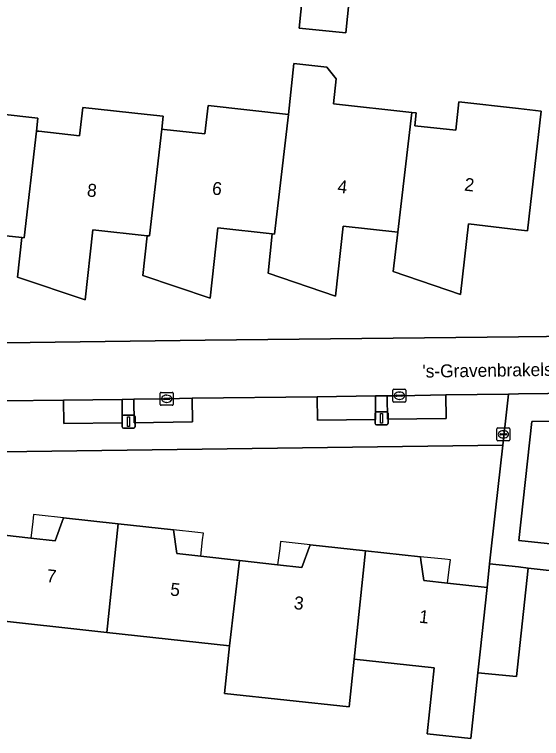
# Model space of a CAD drawing. Extents: x 160732 to 162107, y 387428 to 388479.
# Drawn here: x 161961.1 to 162001.8, y 387881.1 to 387937 of the extents above; entities that cross this region are included whole.
import ezdxf

# ---------------------------------------------------------------- set-up
doc = ezdxf.new("R2010")
doc.units = 0
for name, color, linetype in [('IMGEO_Brandkraan', 7, 'Continuous'), ('IMGEO_Erf', 7, 'Continuous'), ('IMGEO_Groenvoorziening', 7, 'Continuous'), ('IMGEO_Kolk', 7, 'Continuous'), ('IMGEO_Lichtmast', 7, 'Continuous'), ('IMGEO_Openbare_ruimte_label', 7, 'Continuous'), ('IMGEO_Pand', 7, 'Continuous'), ('IMGEO_Pand_nummerreeks', 7, 'Continuous'), ('IMGEO_Pand_overbouw', 7, 'Continuous'), ('IMGEO_Parkeervlak_open', 7, 'Continuous'), ('IMGEO_Rijbaan_lokaal_open', 7, 'Continuous'), ('IMGEO_Voetpad_open', 7, 'Continuous')]:
    doc.layers.add(name, color=color, linetype=linetype)

msp = doc.modelspace()

# ---------------------------------------------------------------- linework, layer by layer
at = {"layer": 'IMGEO_Brandkraan'}
for p, q in [((161998.416, 387905.099), (161999.268, 387905.099)), ((161998.341, 387904.173), (161998.341, 387905.025)), ((161998.6, 387904.593), (161998.6, 387904.605)), ((161999.038, 387904.556), (161998.64, 387904.556)), ((161998.643, 387904.642), (161999.041, 387904.642)), ((161998.829, 387904.879), (161998.854, 387904.879)), ((161999.084, 387904.605), (161999.084, 387904.593)), ((161999.342, 387905.025), (161999.342, 387904.173)), ((161999.268, 387904.099), (161998.416, 387904.099)), ((161998.852, 387904.319), (161998.827, 387904.319))]:
    msp.add_line(p, q, dxfattribs=at)
for points in [[(161998.416, 387905.099), (161999.268, 387905.099)], [(161998.341, 387904.173), (161998.341, 387905.025)], [(161999.342, 387905.025), (161999.342, 387904.173)], [(161999.268, 387904.099), (161998.416, 387904.099)]]:
    msp.add_lwpolyline(points, dxfattribs=at)
for centre, radius, start, end in [((161998.418, 387905.023), 0.0765, 91.552, 178.448), ((161998.418, 387905.023), 0.0765, 91.552, 178.448), ((161999.266, 387905.023), 0.0765, 1.552, 88.448), ((161999.266, 387905.023), 0.0765, 1.552, 88.448), ((161998.64, 387904.602), 0.0403, 85.8775, 175.7526), ((161998.637, 387904.592), 0.0366, 178.938, 274.7102), ((161999.041, 387904.599), 0.043, 264.8664, 352.4533), ((161999.045, 387904.604), 0.0386, 1.7309, 96.639), ((161998.418, 387904.175), 0.0765, 181.552, 268.448), ((161998.418, 387904.175), 0.0765, 181.552, 268.448), ((161999.266, 387904.175), 0.0765, 271.552, 358.448), ((161999.266, 387904.175), 0.0765, 271.552, 358.448)]:
    msp.add_arc(centre, radius, start, end, dxfattribs=at)
for centre, major_axis, ratio, start_param, end_param in [((161998.828, 387904.599), (-0.387, 0.002), 0.722429, 4.712389, 7.853982), ((161998.853, 387904.599), (-0.39, 0.002), 0.717154, 1.570796, 4.712389)]:
    msp.add_ellipse(centre, major_axis=major_axis, ratio=ratio, start_param=start_param, end_param=end_param, dxfattribs=at)
at = {"layer": 'IMGEO_Erf'}
msp.add_lwpolyline([(161986.668, 387935.618), (161983.076, 387935.984), (161983.438, 387939.537), (161987.03, 387939.171)], close=True, dxfattribs=at)
for points in [[(161956.659, 387929.721), (161962.882, 387929.039), (161962.767, 387928.036), (161962.951, 387928.016), (161966.103, 387927.671), (161966.343, 387929.858), (161971.314, 387929.313), (161972.566, 387929.176), (161972.45, 387928.173), (161972.635, 387928.153), (161975.787, 387927.808), (161976.027, 387929.995), (161982.25, 387929.313), (161982.661, 387933.242), (161985.21, 387932.976), (161985.923, 387932.068), (161985.711, 387930.132), (161991.773, 387929.467), (161992.113, 387929.43), (161992.004, 387928.436), (161995.156, 387928.091), (161995.396, 387930.278), (162000, 387929.773), (162001.76, 387929.58), (162001.276, 387925.296), (162000.715, 387920.327), (162000, 387920.41), (161996.153, 387920.858), (161995.538, 387915.415), (161990.327, 387917.181), (161990.68, 387920.23), (161986.468, 387920.69), (161985.862, 387915.287), (161980.66, 387917.04), (161980.978, 387920.096), (161976.794, 387920.549), (161976.196, 387915.127), (161970.999, 387916.865), (161971.316, 387919.948), (161967.118, 387920.405), (161966.523, 387914.984), (161961.316, 387916.737), (161961.637, 387919.796), (161957.465, 387920.235)], [(161956.443, 387911.624), (161966.149, 387911.744), (161975.799, 387911.876), (162000, 387912.123), (162023.785, 387912.414)], [(161959.383, 387896.918), (161962.342, 387896.588), (161964.229, 387896.377), (161964.848, 387898.146), (161969.088, 387897.687), (161973.359, 387897.225), (161973.628, 387895.388), (161975.474, 387895.182), (161978.448, 387894.849), (161981.39, 387894.52), (161983.268, 387894.31), (161983.925, 387896.066), (161988.178, 387895.602), (161992.427, 387895.139), (161992.454, 387894.863), (161992.702, 387893.299), (161994.529, 387893.102), (161997.58, 387892.772), (161997.78, 387894.604), (161998.232, 387898.737), (161998.79, 387903.769), (161950.392, 387903.125)], [(162007.495, 387893.505), (162000.758, 387894.267), (161999.856, 387885.88), (161996.868, 387886.181), (161996.318, 387881.094), (161992.947, 387881.46), (161993.496, 387886.548), (161987.321, 387887.219), (161986.92, 387883.53), (161977.294, 387884.576), (161977.694, 387888.264), (161968.197, 387889.296), (161958.661, 387890.333)]]:
    msp.add_lwpolyline(points, dxfattribs=at)
at = {"layer": 'IMGEO_Groenvoorziening'}
msp.add_lwpolyline([(162009.627, 387904.161), (162009.596, 387905.676), (162001.026, 387905.578), (162000.047, 387896.386), (162009.766, 387895.37), (162009.774, 387896.506)], dxfattribs=at)
at = {"layer": 'IMGEO_Kolk'}
for p, q in [((161990.307, 387907.154), (161990.307, 387908.006)), ((161990.382, 387908.08), (161991.234, 387908.08)), ((161990.795, 387907.86), (161990.82, 387907.86)), ((161991.308, 387908.006), (161991.308, 387907.154)), ((161972.335, 387906.916), (161972.335, 387907.768)), ((161972.41, 387907.842), (161973.262, 387907.842)), ((161972.594, 387907.336), (161972.594, 387907.348)), ((161973.032, 387907.299), (161972.634, 387907.299)), ((161972.637, 387907.385), (161973.035, 387907.385)), ((161972.823, 387907.622), (161972.848, 387907.622)), ((161973.078, 387907.348), (161973.078, 387907.336)), ((161973.336, 387907.768), (161973.336, 387906.916)), ((161990.566, 387907.574), (161990.566, 387907.586)), ((161991.004, 387907.537), (161990.606, 387907.537)), ((161990.609, 387907.623), (161991.007, 387907.623)), ((161990.818, 387907.3), (161990.793, 387907.3)), ((161991.05, 387907.586), (161991.05, 387907.574)), ((161973.262, 387906.842), (161972.41, 387906.842)), ((161972.846, 387907.062), (161972.821, 387907.062)), ((161991.234, 387907.08), (161990.382, 387907.08))]:
    msp.add_line(p, q, dxfattribs=at)
for points in [[(161990.307, 387907.154), (161990.307, 387908.006)], [(161990.382, 387908.08), (161991.234, 387908.08)], [(161991.308, 387908.006), (161991.308, 387907.154)], [(161972.335, 387906.916), (161972.335, 387907.768)], [(161972.41, 387907.842), (161973.262, 387907.842)], [(161973.336, 387907.768), (161973.336, 387906.916)], [(161973.262, 387906.842), (161972.41, 387906.842)], [(161991.234, 387907.08), (161990.382, 387907.08)]]:
    msp.add_lwpolyline(points, dxfattribs=at)
for centre, radius, start, end in [((161990.384, 387908.004), 0.0765, 91.552, 178.448), ((161990.384, 387908.004), 0.0765, 91.552, 178.448), ((161991.232, 387908.004), 0.0765, 1.552, 88.448), ((161991.232, 387908.004), 0.0765, 1.552, 88.448), ((161972.412, 387907.766), 0.0765, 91.552, 178.448), ((161972.412, 387907.766), 0.0765, 91.552, 178.448), ((161972.634, 387907.345), 0.0403, 85.8775, 175.7526), ((161972.631, 387907.335), 0.0366, 178.938, 274.7102), ((161973.035, 387907.342), 0.043, 264.8664, 352.4533), ((161973.039, 387907.347), 0.0386, 1.7309, 96.639), ((161973.26, 387907.766), 0.0765, 1.552, 88.448), ((161973.26, 387907.766), 0.0765, 1.552, 88.448), ((161990.606, 387907.583), 0.0403, 85.8775, 175.7526), ((161990.603, 387907.573), 0.0366, 178.938, 274.7102), ((161991.007, 387907.58), 0.043, 264.8664, 352.4533), ((161991.011, 387907.585), 0.0386, 1.7309, 96.639), ((161972.412, 387906.918), 0.0765, 181.552, 268.448), ((161972.412, 387906.918), 0.0765, 181.552, 268.448), ((161973.26, 387906.918), 0.0765, 271.552, 358.448), ((161973.26, 387906.918), 0.0765, 271.552, 358.448), ((161990.384, 387907.156), 0.0765, 181.552, 268.448), ((161990.384, 387907.156), 0.0765, 181.552, 268.448), ((161991.232, 387907.156), 0.0765, 271.552, 358.448), ((161991.232, 387907.156), 0.0765, 271.552, 358.448)]:
    msp.add_arc(centre, radius, start, end, dxfattribs=at)
for centre, major_axis, ratio, start_param, end_param in [((161990.794, 387907.58), (-0.387, 0.002), 0.722429, 4.712389, 7.853982), ((161990.819, 387907.58), (-0.39, 0.002), 0.717154, 1.570796, 4.712389), ((161972.822, 387907.342), (-0.387, 0.002), 0.722429, 4.712389, 7.853982), ((161972.847, 387907.342), (-0.39, 0.002), 0.717154, 1.570796, 4.712389)]:
    msp.add_ellipse(centre, major_axis=major_axis, ratio=ratio, start_param=start_param, end_param=end_param, dxfattribs=at)
at = {"layer": 'IMGEO_Lichtmast'}
for p, q in [((161988.938, 387905.434), (161988.938, 387906.234)), ((161988.938, 387906.234), (161988.938, 387905.434)), ((161989.038, 387906.334), (161989.828, 387906.334)), ((161989.828, 387906.334), (161989.038, 387906.334)), ((161989.928, 387906.234), (161989.928, 387905.434)), ((161989.928, 387905.434), (161989.928, 387906.234)), ((161969.396, 387905.179), (161969.396, 387905.979)), ((161969.396, 387905.979), (161969.396, 387905.179)), ((161969.496, 387906.079), (161970.286, 387906.079)), ((161970.286, 387906.079), (161969.496, 387906.079)), ((161970.386, 387905.979), (161970.386, 387905.179)), ((161970.386, 387905.179), (161970.386, 387905.979)), ((161970.286, 387905.079), (161969.496, 387905.079)), ((161969.496, 387905.079), (161970.286, 387905.079)), ((161989.828, 387905.334), (161989.038, 387905.334)), ((161989.038, 387905.334), (161989.828, 387905.334))]:
    msp.add_line(p, q, dxfattribs=at)
for points in [[(161989.358, 387906.209), (161989.508, 387906.209), (161989.508, 387905.459), (161989.358, 387905.459), (161989.358, 387906.209)], [(161969.816, 387905.954), (161969.966, 387905.954), (161969.966, 387905.204), (161969.816, 387905.204), (161969.816, 387905.954)]]:
    msp.add_lwpolyline(points, dxfattribs=at)
for centre, start, end in [((161989.038, 387906.234), 90, 180), ((161989.038, 387906.234), 90, 180), ((161989.828, 387906.234), 0, 90), ((161989.828, 387906.234), 360, 90), ((161969.496, 387905.979), 90, 180), ((161969.496, 387905.979), 90, 180), ((161970.286, 387905.979), 0, 90), ((161970.286, 387905.979), 360, 90), ((161969.496, 387905.179), 180, 270), ((161969.496, 387905.179), 180, 270), ((161970.286, 387905.179), 270, 0), ((161970.286, 387905.179), 270, 0), ((161989.038, 387905.434), 180, 270), ((161989.038, 387905.434), 180, 270), ((161989.828, 387905.434), 270, 0), ((161989.828, 387905.434), 270, 0)]:
    msp.add_arc(centre, 0.1, start, end, dxfattribs=at)
at = {"layer": 'IMGEO_Pand'}
for points in [[(161987.03, 387939.171), (161983.438, 387939.537), (161983.076, 387935.984), (161986.668, 387935.618)], [(161985.711, 387930.132), (161985.923, 387932.068), (161985.21, 387932.976), (161982.661, 387933.242), (161982.25, 387929.313), (161981.157, 387920.077), (161980.978, 387920.096), (161980.66, 387917.04), (161985.862, 387915.287), (161986.468, 387920.69), (161990.68, 387920.23), (161991.773, 387929.467)], [(161990.68, 387920.23), (161990.327, 387917.181), (161995.538, 387915.415), (161996.153, 387920.858), (162000, 387920.41), (162000.715, 387920.327), (162001.276, 387925.296), (162001.76, 387929.58), (162000, 387929.773), (161995.396, 387930.278), (161995.156, 387928.091), (161992.004, 387928.436), (161992.113, 387929.43), (161991.773, 387929.467)], [(161962.767, 387928.036), (161962.882, 387929.039), (161956.659, 387929.721), (161956.419, 387927.534), (161953.277, 387927.878), (161953.091, 387927.898), (161952.125, 387919.647), (161951.946, 387919.667), (161951.648, 387916.578), (161956.847, 387914.848), (161957.465, 387920.235), (161961.637, 387919.796), (161961.816, 387919.777)], [(161972.45, 387928.173), (161972.566, 387929.176), (161971.314, 387929.313), (161966.343, 387929.858), (161966.103, 387927.671), (161962.951, 387928.016), (161962.767, 387928.036), (161961.816, 387919.777), (161961.637, 387919.796), (161961.316, 387916.737), (161966.523, 387914.984), (161967.118, 387920.405), (161971.316, 387919.948), (161971.495, 387919.929)], [(161982.25, 387929.313), (161976.027, 387929.995), (161975.787, 387927.808), (161972.635, 387928.153), (161972.45, 387928.173), (161971.495, 387919.929), (161971.316, 387919.948), (161970.999, 387916.865), (161976.196, 387915.127), (161976.794, 387920.549), (161980.978, 387920.096), (161981.157, 387920.077)], [(161968.197, 387889.296), (161969.088, 387897.687), (161964.848, 387898.146), (161964.229, 387896.377), (161962.342, 387896.588), (161959.383, 387896.918), (161958.661, 387890.333)], [(161977.694, 387888.264), (161978.448, 387894.849), (161975.474, 387895.182), (161973.628, 387895.388), (161973.359, 387897.225), (161969.088, 387897.687), (161968.197, 387889.296)], [(161986.92, 387883.53), (161987.321, 387887.219), (161988.178, 387895.602), (161983.925, 387896.066), (161983.268, 387894.31), (161981.39, 387894.52), (161978.448, 387894.849), (161977.694, 387888.264), (161977.294, 387884.576)], [(161997.58, 387892.772), (161994.529, 387893.102), (161992.702, 387893.299), (161992.454, 387894.863), (161992.427, 387895.139), (161988.178, 387895.602), (161987.321, 387887.219), (161993.496, 387886.548), (161992.947, 387881.46), (161996.318, 387881.094), (161996.868, 387886.181), (161997.043, 387887.801)], [(162000.758, 387894.267), (162000, 387894.353), (161997.78, 387894.604), (161997.58, 387892.772), (161997.043, 387887.801), (161996.868, 387886.181), (161999.856, 387885.88)]]:
    msp.add_lwpolyline(points, close=True, dxfattribs=at)
at = {"layer": 'IMGEO_Pand_overbouw'}
for points in [[(161964.848, 387898.146), (161962.974, 387898.352), (161962.538, 387898.4), (161962.48, 387897.867), (161962.342, 387896.588), (161964.229, 387896.377)], [(161975.474, 387895.182), (161975.606, 387896.441), (161975.664, 387896.974), (161975.228, 387897.022), (161973.359, 387897.225), (161973.628, 387895.388)], [(161983.925, 387896.066), (161982.058, 387896.273), (161981.622, 387896.321), (161981.564, 387895.788), (161981.39, 387894.52), (161983.268, 387894.31)], [(161992.427, 387895.139), (161992.454, 387894.863), (161992.702, 387893.299), (161994.529, 387893.102), (161994.687, 387894.362), (161994.745, 387894.895), (161994.309, 387894.943)]]:
    msp.add_lwpolyline(points, close=True, dxfattribs=at)
at = {"layer": 'IMGEO_Parkeervlak_open'}
for points in [[(161969.383, 387907.297), (161964.866, 387907.246), (161964.886, 387905.423), (161969.397, 387905.483)], [(161970.291, 387907.311), (161970.315, 387905.498), (161974.831, 387905.562), (161974.807, 387907.382), (161972.832, 387907.341)], [(161984.445, 387907.508), (161984.473, 387905.685), (161988.971, 387905.747), (161988.963, 387907.57)], [(161989.862, 387907.585), (161989.883, 387905.76), (161994.417, 387905.819), (161994.39, 387907.642), (161990.804, 387907.579)]]:
    msp.add_lwpolyline(points, close=True, dxfattribs=at)
at = {"layer": 'IMGEO_Rijbaan_lokaal_open'}
for points in [[(162023.785, 387912.414), (162000, 387912.123), (161975.799, 387911.876), (161966.149, 387911.744), (161956.443, 387911.624)], [(161955.516, 387907.148), (161964.866, 387907.246), (161969.383, 387907.297), (161970.291, 387907.311), (161972.832, 387907.341), (161974.807, 387907.382), (161984.445, 387907.508), (161988.963, 387907.57), (161989.862, 387907.585), (161990.804, 387907.579), (161994.39, 387907.642), (161999.227, 387907.708), (162000, 387907.718), (162006.788, 387907.81)]]:
    msp.add_lwpolyline(points, dxfattribs=at)
at = {"layer": 'IMGEO_Voetpad_open'}
for points in [[(161950.392, 387903.125), (161998.79, 387903.769), (161999.227, 387907.708), (161994.39, 387907.642), (161994.417, 387905.819), (161989.883, 387905.76), (161989.862, 387907.585), (161988.963, 387907.57), (161988.971, 387905.747), (161984.473, 387905.685), (161984.445, 387907.508), (161974.807, 387907.382), (161974.831, 387905.562), (161970.315, 387905.498), (161970.291, 387907.311), (161969.383, 387907.297), (161969.397, 387905.483), (161964.886, 387905.423), (161964.866, 387907.246), (161955.516, 387907.148)], [(162006.788, 387907.81), (162000, 387907.718), (161999.227, 387907.708), (161998.79, 387903.769), (161998.232, 387898.737), (161997.78, 387894.604), (162000, 387894.353), (162000.758, 387894.267), (162007.495, 387893.505)], [(162009.766, 387895.37), (162000.047, 387896.386), (162001.026, 387905.578), (162009.596, 387905.676)]]:
    msp.add_lwpolyline(points, dxfattribs=at)

# ---------------------------------------------------------------- texts
at = {"layer": 'IMGEO_Openbare_ruimte_label'}
msp.add_text("'s-Gravenbrakelstraat", height=1, rotation=0.8021, dxfattribs=at).set_placement((161992.593, 387908.977))
at = {"layer": 'IMGEO_Pand_nummerreeks'}
for s, rotation, p in [('6', 353.8235, (161976.302, 387923.137)), ('4', 353.7673, (161985.988, 387923.277)), ('2', 353.3591, (161995.787, 387923.437)), ('8', 353.7891, (161966.638, 387922.993)), ('7', 353.7683, (161963.513, 387893.192)), ('5', 353.7683, (161973.066, 387892.149)), ('3', 353.7683, (161982.62, 387891.106)), ('1', 353.7662, (161992.286, 387890.051))]:
    msp.add_text(s, height=1, rotation=rotation, dxfattribs=at).set_placement(p)

doc.saveas('drawing.dxf')
